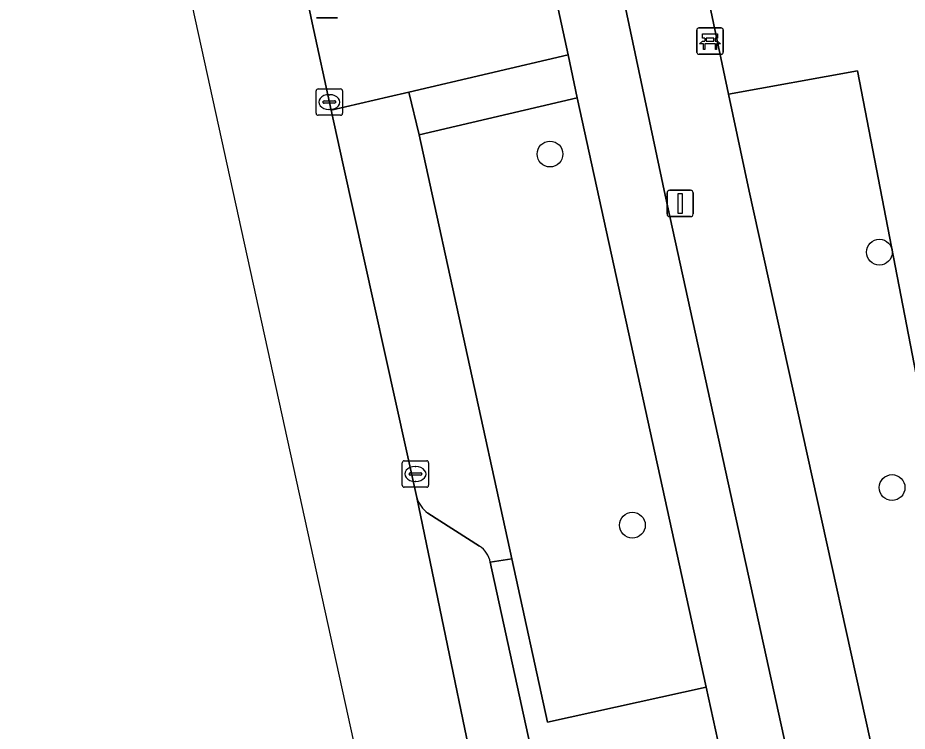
# Model space of a CAD drawing. Extents: x 160554 to 161248, y 385329 to 386506.
# Drawn here: x 160663.85 to 160697.55, y 386100.2 to 386127.24 of the extents above; entities that cross this region are included whole.
import ezdxf

# ---------------------------------------------------------------- set-up
doc = ezdxf.new("R2010")
doc.units = 0
for name, color, linetype in [('IMGEO_Bank', 7, 'Continuous'), ('IMGEO_Berm_groen', 7, 'Continuous'), ('IMGEO_Boom', 7, 'Continuous'), ('IMGEO_Fietspad_gesloten', 7, 'Continuous'), ('IMGEO_Groenvoorziening', 7, 'Continuous'), ('IMGEO_Kolk', 7, 'Continuous'), ('IMGEO_Lichtmast', 7, 'Continuous'), ('IMGEO_Parkeervlak_open', 7, 'Continuous'), ('IMGEO_Rijbaan_lokaal_gesloten', 7, 'Continuous'), ('IMGEO_Verkeerseiland_groen', 7, 'Continuous'), ('IMGEO_Voetpad_open', 7, 'Continuous')]:
    doc.layers.add(name, color=color, linetype=linetype)

msp = doc.modelspace()

# ---------------------------------------------------------------- linework, layer by layer
at = {"layer": 'IMGEO_Bank'}
for p, q in [((160689.579, 386125.926), (160689.579, 386126.767)), ((160689.579, 386126.767), (160689.579, 386125.926)), ((160689.654, 386126.851), (160690.495, 386126.851)), ((160690.495, 386126.851), (160689.654, 386126.851)), ((160690.579, 386126.776), (160690.579, 386125.935)), ((160690.579, 386125.935), (160690.579, 386126.776)), ((160690.276, 386126.249), (160689.883, 386126.249)), ((160689.888, 386126.357), (160689.888, 386126.463)), ((160689.932, 386126.463), (160689.932, 386126.357)), ((160690.22, 386126.469), (160689.938, 386126.469)), ((160689.938, 386126.351), (160690.22, 386126.351)), ((160690.226, 386126.357), (160690.226, 386126.463)), ((160690.27, 386126.463), (160690.27, 386126.357)), ((160690.504, 386125.851), (160689.663, 386125.851)), ((160689.663, 386125.851), (160690.504, 386125.851))]:
    msp.add_line(p, q, dxfattribs=at)
for points in [[(160689.882, 386126.469), (160689.796, 386126.469), (160689.796, 386126.63), (160690.359, 386126.63), (160690.359, 386126.469), (160690.276, 386126.469)], [(160689.826, 386126.249), (160689.684, 386126.249), (160689.796, 386126.351), (160689.882, 386126.351)], [(160689.876, 386126.242), (160689.876, 386126.035), (160689.833, 386126.035), (160689.833, 386126.242)], [(160690.276, 386126.351), (160690.359, 386126.351), (160690.471, 386126.249), (160690.332, 386126.249)], [(160690.326, 386126.242), (160690.326, 386126.035), (160690.282, 386126.035), (160690.282, 386126.242)]]:
    msp.add_lwpolyline(points, dxfattribs=at)
for centre, radius, start, end in [((160689.657, 386126.773), 0.0779, 92.4484, 184.2845), ((160689.657, 386126.773), 0.0779, 92.4484, 184.2845), ((160690.501, 386126.773), 0.0779, 2.4484, 94.2845), ((160690.501, 386126.773), 0.0779, 2.4484, 94.2845), ((160689.826, 386126.242), 0.00671, 2.8957, 87.1043), ((160689.883, 386126.242), 0.00671, 92.8957, 177.1043), ((160689.881, 386126.462), 0.00671, 2.8957, 87.1043), ((160689.881, 386126.358), 0.00671, 272.8957, 357.1043), ((160689.938, 386126.462), 0.00671, 92.8957, 177.1043), ((160689.938, 386126.358), 0.00671, 182.8957, 267.1043), ((160690.22, 386126.462), 0.00671, 2.8957, 87.1043), ((160690.22, 386126.358), 0.00671, 272.8957, 357.1043), ((160690.277, 386126.462), 0.00671, 92.8957, 177.1043), ((160690.277, 386126.358), 0.00671, 182.8957, 267.1043), ((160690.275, 386126.242), 0.00671, 2.8957, 87.1043), ((160690.332, 386126.242), 0.00671, 92.8957, 177.1043), ((160689.657, 386125.929), 0.0779, 182.4484, 274.2845), ((160689.657, 386125.929), 0.0779, 182.4484, 274.2845), ((160690.501, 386125.929), 0.0779, 272.4484, 4.2845), ((160690.501, 386125.929), 0.0779, 272.4484, 4.2845)]:
    msp.add_arc(centre, radius, start, end, dxfattribs=at)
at = {"layer": 'IMGEO_Berm_groen'}
msp.add_lwpolyline([(160685.042, 386124.2), (160679.053, 386122.794), (160682.568, 386106.731), (160683.921, 386100.548), (160689.934, 386101.865)], close=True, dxfattribs=at)
at = {"layer": 'IMGEO_Boom'}
for centre in [(160684.015, 386122.072), (160696.495, 386118.352), (160696.974, 386109.433), (160687.137, 386108.008)]:
    msp.add_circle(centre, 0.489, dxfattribs=at)
at = {"layer": 'IMGEO_Fietspad_gesloten'}
for points in [[(160685.475, 386134.246), (160684.879, 386136.929), (160682.341, 386136.704), (160684.698, 386125.828), (160685.042, 386124.2), (160689.934, 386101.865), (160690.375, 386099.851), (160695.809, 386075.043), (160696.16, 386073.425), (160705.869, 386029.102), (160706.223, 386027.475), (160714.941, 385987.315), (160715.3, 385985.704), (160725.332, 385940.095), (160725.717, 385938.492), (160730.198, 385917.932), (160731.706, 385910.91)], [(160734.335, 385910.619), (160688.379, 386120.515), (160685.475, 386134.246)]]:
    msp.add_lwpolyline(points, dxfattribs=at)
at = {"layer": 'IMGEO_Groenvoorziening'}
for points in [[(160688.142, 386136.774), (160688.391, 386135.654), (160690.78, 386124.339), (160695.66, 386125.22), (160703.549, 386084.428), (160707.607, 386084.614), (160707.023, 386100.358), (160705.823, 386134.321)], [(160707.828, 386078.67), (160707.607, 386084.614), (160703.549, 386084.428), (160695.66, 386125.22), (160690.78, 386124.339), (160691.557, 386120.659), (160700.943, 386078.108)]]:
    msp.add_lwpolyline(points, dxfattribs=at)
at = {"layer": 'IMGEO_Kolk'}
for p, q in [((160675.231, 386124.541), (160676.083, 386124.541)), ((160675.156, 386123.615), (160675.156, 386124.467)), ((160675.644, 386124.321), (160675.669, 386124.321)), ((160676.157, 386124.467), (160676.157, 386123.615)), ((160675.415, 386124.035), (160675.415, 386124.047)), ((160675.853, 386123.998), (160675.455, 386123.998)), ((160675.458, 386124.084), (160675.856, 386124.084)), ((160675.899, 386124.047), (160675.899, 386124.035)), ((160676.083, 386123.541), (160675.231, 386123.541)), ((160675.667, 386123.761), (160675.642, 386123.761)), ((160678.492, 386110.446), (160679.344, 386110.446)), ((160678.417, 386109.52), (160678.417, 386110.372)), ((160678.905, 386110.226), (160678.93, 386110.226)), ((160679.418, 386110.372), (160679.418, 386109.52)), ((160678.676, 386109.94), (160678.676, 386109.952)), ((160679.114, 386109.903), (160678.716, 386109.903)), ((160678.719, 386109.989), (160679.117, 386109.989)), ((160679.16, 386109.952), (160679.16, 386109.94)), ((160679.344, 386109.446), (160678.492, 386109.446)), ((160678.928, 386109.666), (160678.903, 386109.666))]:
    msp.add_line(p, q, dxfattribs=at)
for points in [[(160675.231, 386124.541), (160676.083, 386124.541)], [(160675.156, 386123.615), (160675.156, 386124.467)], [(160676.157, 386124.467), (160676.157, 386123.615)], [(160676.083, 386123.541), (160675.231, 386123.541)], [(160678.492, 386110.446), (160679.344, 386110.446)], [(160678.417, 386109.52), (160678.417, 386110.372)], [(160679.418, 386110.372), (160679.418, 386109.52)], [(160679.344, 386109.446), (160678.492, 386109.446)]]:
    msp.add_lwpolyline(points, dxfattribs=at)
for centre, radius, start, end in [((160675.233, 386124.465), 0.0765, 91.552, 178.448), ((160675.233, 386124.465), 0.0765, 91.552, 178.448), ((160676.081, 386124.465), 0.0765, 1.552, 88.448), ((160676.081, 386124.465), 0.0765, 1.552, 88.448), ((160675.455, 386124.044), 0.0403, 85.8775, 175.7526), ((160675.452, 386124.034), 0.0366, 178.938, 274.7102), ((160675.856, 386124.041), 0.043, 264.8664, 352.4533), ((160675.86, 386124.046), 0.0386, 1.7309, 96.639), ((160675.233, 386123.617), 0.0765, 181.552, 268.448), ((160675.233, 386123.617), 0.0765, 181.552, 268.448), ((160676.081, 386123.617), 0.0765, 271.552, 358.448), ((160676.081, 386123.617), 0.0765, 271.552, 358.448), ((160678.494, 386110.37), 0.0765, 91.552, 178.448), ((160678.494, 386110.37), 0.0765, 91.552, 178.448), ((160679.342, 386110.37), 0.0765, 1.552, 88.448), ((160679.342, 386110.37), 0.0765, 1.552, 88.448), ((160678.716, 386109.949), 0.0403, 85.8775, 175.7526), ((160678.713, 386109.939), 0.0366, 178.938, 274.7102), ((160679.117, 386109.946), 0.043, 264.8664, 352.4533), ((160679.121, 386109.951), 0.0386, 1.7309, 96.639), ((160678.494, 386109.522), 0.0765, 181.552, 268.448), ((160678.494, 386109.522), 0.0765, 181.552, 268.448), ((160679.342, 386109.522), 0.0765, 271.552, 358.448), ((160679.342, 386109.522), 0.0765, 271.552, 358.448)]:
    msp.add_arc(centre, radius, start, end, dxfattribs=at)
for centre, major_axis, ratio, start_param, end_param in [((160675.643, 386124.041), (-0.387, 0.002), 0.722429, 4.712389, 7.853982), ((160675.668, 386124.041), (-0.39, 0.002), 0.717154, 1.570796, 4.712389), ((160678.904, 386109.946), (-0.387, 0.002), 0.722429, 4.712389, 7.853982), ((160678.929, 386109.946), (-0.39, 0.002), 0.717154, 1.570796, 4.712389)]:
    msp.add_ellipse(centre, major_axis=major_axis, ratio=ratio, start_param=start_param, end_param=end_param, dxfattribs=at)
at = {"layer": 'IMGEO_Lichtmast'}
for p, q in [((160675.966, 386127.235), (160675.176, 386127.235)), ((160675.176, 386127.235), (160675.966, 386127.235)), ((160688.451, 386119.8), (160688.451, 386120.6)), ((160688.451, 386120.6), (160688.451, 386119.8)), ((160688.551, 386120.7), (160689.341, 386120.7)), ((160689.341, 386120.7), (160688.551, 386120.7)), ((160689.441, 386120.6), (160689.441, 386119.8)), ((160689.441, 386119.8), (160689.441, 386120.6)), ((160689.341, 386119.7), (160688.551, 386119.7)), ((160688.551, 386119.7), (160689.341, 386119.7))]:
    msp.add_line(p, q, dxfattribs=at)
msp.add_lwpolyline([(160688.871, 386120.575), (160689.021, 386120.575), (160689.021, 386119.825), (160688.871, 386119.825), (160688.871, 386120.575)], dxfattribs=at)
for centre, start, end in [((160688.551, 386120.6), 90, 180), ((160688.551, 386120.6), 90, 180), ((160689.341, 386120.6), 0, 90), ((160689.341, 386120.6), 360, 90), ((160688.551, 386119.8), 180, 270), ((160688.551, 386119.8), 180, 270), ((160689.341, 386119.8), 270, 0), ((160689.341, 386119.8), 270, 0)]:
    msp.add_arc(centre, 0.1, start, end, dxfattribs=at)
at = {"layer": 'IMGEO_Parkeervlak_open'}
for points in [[(160678.966, 386109.055), (160682.085, 386093.997), (160683.393, 386087.876), (160692.451, 386047.423), (160712.973, 385953.392)], [(160681.347, 386107.211), (160679.388, 386108.465)], [(160715.117, 385953.934), (160681.755, 386106.605)]]:
    msp.add_lwpolyline(points, dxfattribs=at)
for centre, radius, start, end in [((160680.061, 386109.392), 1.145, 197.1144, 234.0344), ((160680.843, 386106.432), 0.928, 10.7737, 57.1285)]:
    msp.add_arc(centre, radius, start, end, dxfattribs=at)
at = {"layer": 'IMGEO_Rijbaan_lokaal_gesloten'}
for points in [[(160568.029, 386440.655), (160562.767, 386437.281), (160562.767, 386437.281), (160583.152, 386408.014), (160602.223, 386374.893), (160619.632, 386342.829), (160627.151, 386322.494), (160666.177, 386147.12), (160667.311, 386142.022), (160709.137, 385951.327), (160715.986, 385920.097)], [(160712.973, 385953.392), (160692.451, 386047.423), (160683.393, 386087.876), (160682.085, 386093.997), (160678.966, 386109.055), (160676.174, 386121.665), (160675.725, 386123.729), (160675.002, 386127.04), (160674.953, 386127.279), (160674.439, 386129.774), (160669.363, 386154.392)]]:
    msp.add_lwpolyline(points, dxfattribs=at)
at = {"layer": 'IMGEO_Verkeerseiland_groen'}
msp.add_lwpolyline([(160674.439, 386129.774), (160674.953, 386127.279), (160675.002, 386127.04), (160675.725, 386123.729), (160677.892, 386124.236), (160678.673, 386124.419), (160684.698, 386125.828), (160682.341, 386136.704)], dxfattribs=at)
at = {"layer": 'IMGEO_Voetpad_open'}
for points in [[(160711.803, 386029.046), (160711.783, 386029.121), (160711.428, 386030.438), (160711.403, 386030.553), (160702.894, 386069.817), (160702.888, 386069.837), (160700.943, 386078.108), (160691.557, 386120.659), (160690.78, 386124.339), (160688.391, 386135.654), (160688.142, 386136.774), (160684.879, 386136.929), (160685.475, 386134.246), (160688.379, 386120.515), (160734.335, 385910.619)], [(160679.053, 386122.794), (160678.673, 386124.419), (160677.892, 386124.236), (160675.725, 386123.729), (160676.174, 386121.665), (160678.966, 386109.055)], [(160681.755, 386106.605), (160682.568, 386106.731), (160679.053, 386122.794)], [(160679.388, 386108.465), (160681.347, 386107.211)], [(160686.476, 386088.868), (160684.361, 386098.534), (160690.375, 386099.851), (160689.934, 386101.865), (160683.921, 386100.548), (160682.568, 386106.731), (160681.755, 386106.605), (160715.117, 385953.934)]]:
    msp.add_lwpolyline(points, dxfattribs=at)
msp.add_lwpolyline([(160684.698, 386125.828), (160678.673, 386124.419), (160679.053, 386122.794), (160685.042, 386124.2)], close=True, dxfattribs=at)
for centre, radius, start, end in [((160680.061, 386109.392), 1.145, 197.1144, 234.0344), ((160680.843, 386106.432), 0.928, 10.7737, 57.1285)]:
    msp.add_arc(centre, radius, start, end, dxfattribs=at)

doc.saveas('drawing.dxf')
